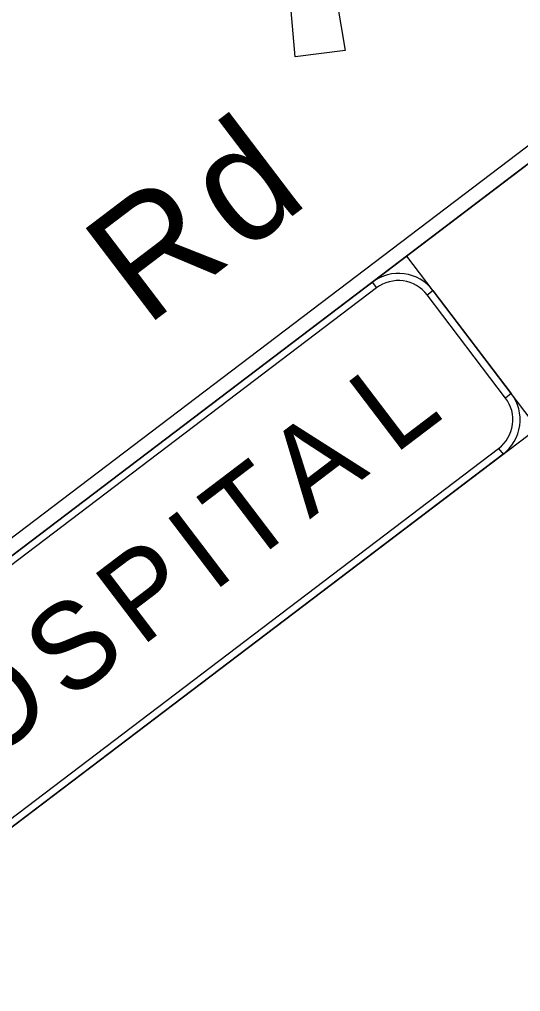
# Model space of a CAD drawing. Extents: x 2001876 to 2025694, y 804561 to 868938.
# Drawn here: x 2014737.8 to 2014825.8, y 821556.8 to 821727.8 of the extents above; entities that cross this region are included whole.
import ezdxf

# ---------------------------------------------------------------- set-up
doc = ezdxf.new("R2010")
doc.units = 0
doc.layers.add('RD_PD_CLEAR ZONE', color=7, linetype='Continuous')
doc.layers.add('TR SN EXTRUDED PANEL SIGNS - GROUND MOUNTED', color=7, linetype='Continuous')

msp = doc.modelspace()

# ---------------------------------------------------------------- linework, layer by layer
at = {"layer": 'RD_PD_CLEAR ZONE'}
msp.add_arc((2020767.46, 826282.99), 7994.76, 207.545411, 229.949057, dxfattribs=at)
at = {"layer": 'TR SN EXTRUDED PANEL SIGNS - GROUND MOUNTED'}
for p, q in [((2014799.77, 821681.6), (2014800.54, 821680.59)), ((2014809.41, 821679.38), (2014810.42, 821680.15)), ((2014824.21, 821661.99), (2014823.21, 821661.22)), ((2014821.99, 821652.35), (2014822.76, 821651.34))]:
    msp.add_line(p, q, dxfattribs=at)
for points in [[(2014651.5, 821568.97), (2014845.16, 821716.08), (2014780.8, 821800.81), (2014587.14, 821653.69), (2014651.5, 821568.97)], [(2014795.01, 821722.37), (2014786.22, 821721.25), (2014784.09, 821746.2), (2014790.85, 821747.06), (2014795.01, 821722.37)], [(2014662.07, 821580.18), (2014831.53, 821708.9), (2014833.06, 821706.88), (2014663.61, 821578.16), (2014662.07, 821580.18)], [(2014713.83, 821568.59), (2014828.81, 821655.94), (2014805.83, 821686.2), (2014690.84, 821598.85), (2014713.83, 821568.59)], [(2014800.54, 821680.59), (2014697.66, 821602.44), (2014696.89, 821603.45), (2014799.77, 821681.6), (2014800.54, 821680.59)], [(2014823.21, 821661.22), (2014809.41, 821679.38), (2014810.42, 821680.15), (2014824.21, 821661.99), (2014823.21, 821661.22)], [(2014719.11, 821574.2), (2014821.99, 821652.35), (2014822.76, 821651.34), (2014719.88, 821573.19), (2014719.11, 821574.2)]]:
    msp.add_lwpolyline(points, close=True, dxfattribs=at)
for centre, radius, start, end in [((2014804.37, 821675.55), 7.6, 37.2218, 127.222), ((2014804.37, 821675.55), 6.33, 37.2218, 127.222), ((2014818.16, 821657.39), 7.6, 307.2219, 37.2221), ((2014818.16, 821657.39), 6.33, 307.2219, 37.2221)]:
    msp.add_arc(centre, radius, start, end, dxfattribs=at)

# ---------------------------------------------------------------- texts
for s, height, p in [('d', 20.27, (2014776.96, 821686.54)), ('R', 20.27, (2014759.92, 821673.6)), ('L', 15.2, (2014803.61, 821651.11)), ('A', 15.2, (2014788.77, 821639.83)), ('T', 15.2, (2014777.69, 821631.42)), ('I', 15.2, (2014771.67, 821626.85)), ('P', 15.2, (2014759.09, 821617.29)), ('S', 15.2, (2014746.37, 821607.63)), ('O', 15.2, (2014731.74, 821596.51))]:
    msp.add_text(s, height=height, rotation=37.2218, dxfattribs=at).set_placement(p)

doc.saveas('drawing.dxf')
